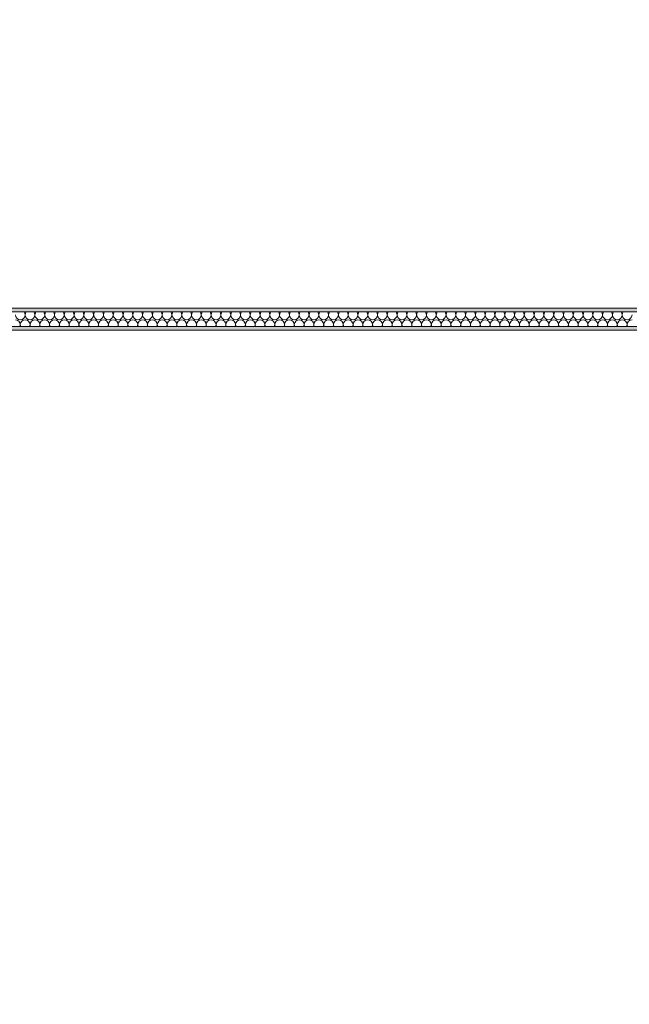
# Model space of a CAD drawing. Header units: metres. Extents: x -3.6 to 84.5, y -11 to 16.8.
# Tile 422 of 656: x 47.8 to 49.9, y -5.6 to -2.3. Entities that reach past the tile are written whole.
import ezdxf

# ---------------------------------------------------------------- set-up
doc = ezdxf.new("R2010")
doc.units = ezdxf.units.M
doc.header["$MEASUREMENT"] = 0
for name, color, linetype in [('152 - Bemaßung_ Beschriftung.Ausbau', 7, 'Continuous'), ('301 - Elemente.Linie', 7, 'Continuous'), ('302 - Elemente.Schraffur', 7, 'Continuous')]:
    doc.layers.add(name, color=color, linetype=linetype)
doc.styles.add('ERSTELLTER_STIL_2', font='txt')
doc.dimstyles.new('ERSTELLTER_STIL__3', dxfattribs={"dimtxt": 0.1, "dimasz": 0.0532, "dimexe": 0.18, "dimexo": 0.0625, "dimgap": 0, "dimtad": 1, "dimtih": 1, "dimtoh": 1, "dimzin": 0, "dimdsep": 46, "dimtxsty": 'ERSTELLTER_STIL_2', "dimblk": 'ARROWHEAD_2', "dimblk1": 'ARROWHEAD_2', "dimblk2": 'ARROWHEAD_2', "dimcen": 0.09, "dimse1": 1, "dimse2": 1, "dimclrd": 7, "dimclre": 7, "dimclrt": 7, "dimazin": 0, "dimtfac": 1, "dimtdec": 4, "dimtmove": 0, "dimatfit": 3, "dimfxl": 1, "dimtolj": 1, "dimtzin": 0, "dimarcsym": 0})
doc.dimstyles.new('ERSTELLTER_STIL__4', dxfattribs={"dimtxt": 0.1, "dimasz": 0.0532, "dimexe": 0.18, "dimexo": 0.0625, "dimgap": 0, "dimtad": 1, "dimtih": 1, "dimtoh": 1, "dimzin": 0, "dimdsep": 46, "dimtxsty": 'ERSTELLTER_STIL_2', "dimblk": 'ARROWHEAD_2', "dimblk1": 'ARROWHEAD_2', "dimblk2": 'ARROWHEAD_2', "dimcen": 0.09, "dimse1": 1, "dimse2": 1, "dimclrd": 7, "dimclre": 7, "dimclrt": 7, "dimazin": 0, "dimtfac": 1, "dimtdec": 4, "dimtmove": 2, "dimatfit": 3, "dimfxl": 1, "dimtolj": 1, "dimtzin": 0, "dimarcsym": 0})
pattern_1 = [(45, (0, 0), (-0.01767767, 0.01767767), [0, -0.025])]

# ---------------------------------------------------------------- blocks, each defined once
blk = doc.blocks.new('*X12')
at = {"layer": '302 - Elemente.Schraffur', "color": 7, "linetype": 'Continuous', "lineweight": 5}
for p, q in [((47.8, -3.2833), (47.7973, -3.2725)), ((47.8, -3.2833), (47.8027, -3.2725)), ((47.8333, -3.2833), (47.8306, -3.2725)), ((47.8333, -3.2833), (47.836, -3.2725)), ((47.8667, -3.2833), (47.864, -3.2725)), ((47.8667, -3.2833), (47.8694, -3.2725)), ((47.9, -3.2833), (47.8973, -3.2725)), ((47.9, -3.2833), (47.9027, -3.2725)), ((47.9333, -3.2833), (47.9306, -3.2725)), ((47.9333, -3.2833), (47.936, -3.2725)), ((47.9667, -3.2833), (47.964, -3.2725)), ((47.9667, -3.2833), (47.9694, -3.2725)), ((48, -3.2833), (47.9973, -3.2725)), ((48, -3.2833), (48.0027, -3.2725)), ((48.0333, -3.2833), (48.0306, -3.2725)), ((48.0333, -3.2833), (48.036, -3.2725)), ((48.0667, -3.2833), (48.064, -3.2725)), ((48.0667, -3.2833), (48.0694, -3.2725)), ((48.1, -3.2833), (48.0973, -3.2725)), ((48.1, -3.2833), (48.1027, -3.2725)), ((48.1333, -3.2833), (48.1306, -3.2725)), ((48.1333, -3.2833), (48.136, -3.2725)), ((48.1667, -3.2833), (48.164, -3.2725)), ((48.1667, -3.2833), (48.1694, -3.2725)), ((48.2, -3.2833), (48.1973, -3.2725)), ((48.2, -3.2833), (48.2027, -3.2725)), ((48.2333, -3.2833), (48.2306, -3.2725)), ((48.2333, -3.2833), (48.236, -3.2725)), ((48.2667, -3.2833), (48.264, -3.2725)), ((48.2667, -3.2833), (48.2694, -3.2725)), ((48.3, -3.2833), (48.2973, -3.2725)), ((48.3, -3.2833), (48.3027, -3.2725)), ((48.3333, -3.2833), (48.3306, -3.2725)), ((48.3333, -3.2833), (48.336, -3.2725)), ((48.3667, -3.2833), (48.364, -3.2725)), ((48.3667, -3.2833), (48.3694, -3.2725)), ((48.4, -3.2833), (48.3973, -3.2725)), ((48.4, -3.2833), (48.4027, -3.2725)), ((48.4333, -3.2833), (48.4306, -3.2725)), ((48.4333, -3.2833), (48.436, -3.2725)), ((48.4667, -3.2833), (48.464, -3.2725)), ((48.4667, -3.2833), (48.4694, -3.2725)), ((48.5, -3.2833), (48.4973, -3.2725)), ((48.5, -3.2833), (48.5027, -3.2725)), ((48.5333, -3.2833), (48.5306, -3.2725)), ((48.5333, -3.2833), (48.536, -3.2725)), ((48.5667, -3.2833), (48.564, -3.2725)), ((48.5667, -3.2833), (48.5694, -3.2725)), ((48.6, -3.2833), (48.5973, -3.2725)), ((48.6, -3.2833), (48.6027, -3.2725)), ((48.6333, -3.2833), (48.6306, -3.2725)), ((48.6333, -3.2833), (48.636, -3.2725)), ((48.6667, -3.2833), (48.664, -3.2725)), ((48.6667, -3.2833), (48.6694, -3.2725)), ((48.7, -3.2833), (48.6973, -3.2725)), ((48.7, -3.2833), (48.7027, -3.2725)), ((48.7333, -3.2833), (48.7306, -3.2725)), ((48.7333, -3.2833), (48.736, -3.2725)), ((48.7667, -3.2833), (48.764, -3.2725)), ((48.7667, -3.2833), (48.7694, -3.2725)), ((48.8, -3.2833), (48.7973, -3.2725)), ((48.8, -3.2833), (48.8027, -3.2725)), ((48.8333, -3.2833), (48.8306, -3.2725)), ((48.8333, -3.2833), (48.836, -3.2725)), ((48.8667, -3.2833), (48.864, -3.2725)), ((48.8667, -3.2833), (48.8694, -3.2725)), ((48.9, -3.2833), (48.8973, -3.2725)), ((48.9, -3.2833), (48.9027, -3.2725)), ((48.9333, -3.2833), (48.9306, -3.2725)), ((48.9333, -3.2833), (48.936, -3.2725)), ((48.9667, -3.2833), (48.964, -3.2725)), ((48.9667, -3.2833), (48.9694, -3.2725)), ((49, -3.2833), (48.9973, -3.2725)), ((49, -3.2833), (49.0027, -3.2725)), ((49.0333, -3.2833), (49.0306, -3.2725)), ((49.0333, -3.2833), (49.036, -3.2725)), ((49.0667, -3.2833), (49.064, -3.2725)), ((49.0667, -3.2833), (49.0694, -3.2725)), ((49.1, -3.2833), (49.0973, -3.2725)), ((49.1, -3.2833), (49.1027, -3.2725)), ((49.1333, -3.2833), (49.1306, -3.2725)), ((49.1333, -3.2833), (49.136, -3.2725)), ((49.1667, -3.2833), (49.164, -3.2725)), ((49.1667, -3.2833), (49.1694, -3.2725)), ((49.2, -3.2833), (49.1973, -3.2725)), ((49.2, -3.2833), (49.2027, -3.2725)), ((49.2333, -3.2833), (49.2306, -3.2725)), ((49.2333, -3.2833), (49.236, -3.2725)), ((49.2667, -3.2833), (49.264, -3.2725)), ((49.2667, -3.2833), (49.2694, -3.2725)), ((49.3, -3.2833), (49.2973, -3.2725)), ((49.3, -3.2833), (49.3027, -3.2725)), ((49.3333, -3.2833), (49.3306, -3.2725)), ((49.3333, -3.2833), (49.336, -3.2725)), ((49.3667, -3.2833), (49.364, -3.2725)), ((49.3667, -3.2833), (49.3694, -3.2725)), ((49.4, -3.2833), (49.3973, -3.2725)), ((49.4, -3.2833), (49.4027, -3.2725)), ((49.4333, -3.2833), (49.4306, -3.2725)), ((49.4333, -3.2833), (49.436, -3.2725)), ((49.4667, -3.2833), (49.464, -3.2725)), ((49.4667, -3.2833), (49.4694, -3.2725)), ((49.5, -3.2833), (49.4973, -3.2725)), ((49.5, -3.2833), (49.5027, -3.2725)), ((49.5333, -3.2833), (49.5306, -3.2725)), ((49.5333, -3.2833), (49.536, -3.2725)), ((49.5667, -3.2833), (49.564, -3.2725)), ((49.5667, -3.2833), (49.5694, -3.2725)), ((49.6, -3.2833), (49.5973, -3.2725)), ((49.6, -3.2833), (49.6027, -3.2725)), ((49.6333, -3.2833), (49.6306, -3.2725)), ((49.6333, -3.2833), (49.636, -3.2725)), ((49.6667, -3.2833), (49.664, -3.2725)), ((49.6667, -3.2833), (49.6694, -3.2725)), ((49.7, -3.2833), (49.6973, -3.2725)), ((49.7, -3.2833), (49.7027, -3.2725)), ((49.7333, -3.2833), (49.7306, -3.2725)), ((49.7333, -3.2833), (49.736, -3.2725)), ((49.7667, -3.2833), (49.764, -3.2725)), ((49.7667, -3.2833), (49.7694, -3.2725)), ((49.8, -3.2833), (49.7973, -3.2725)), ((49.8, -3.2833), (49.8027, -3.2725)), ((49.8333, -3.2833), (49.8306, -3.2725)), ((49.8333, -3.2833), (49.836, -3.2725)), ((47.7819, -3.3225), (47.7833, -3.3167)), ((47.7848, -3.3225), (47.7833, -3.3167)), ((47.8152, -3.3225), (47.8167, -3.3167)), ((47.8181, -3.3225), (47.8167, -3.3167)), ((47.8485, -3.3225), (47.85, -3.3167)), ((47.8515, -3.3225), (47.85, -3.3167)), ((47.8819, -3.3225), (47.8833, -3.3167)), ((47.8848, -3.3225), (47.8833, -3.3167)), ((47.9152, -3.3225), (47.9167, -3.3167)), ((47.9181, -3.3225), (47.9167, -3.3167)), ((47.9485, -3.3225), (47.95, -3.3167)), ((47.9515, -3.3225), (47.95, -3.3167)), ((47.9819, -3.3225), (47.9833, -3.3167)), ((47.9848, -3.3225), (47.9833, -3.3167)), ((48.0152, -3.3225), (48.0167, -3.3167)), ((48.0181, -3.3225), (48.0167, -3.3167)), ((48.0485, -3.3225), (48.05, -3.3167)), ((48.0515, -3.3225), (48.05, -3.3167)), ((48.0819, -3.3225), (48.0833, -3.3167)), ((48.0848, -3.3225), (48.0833, -3.3167)), ((48.1152, -3.3225), (48.1167, -3.3167)), ((48.1181, -3.3225), (48.1167, -3.3167)), ((48.1485, -3.3225), (48.15, -3.3167)), ((48.1515, -3.3225), (48.15, -3.3167)), ((48.1819, -3.3225), (48.1833, -3.3167)), ((48.1848, -3.3225), (48.1833, -3.3167)), ((48.2152, -3.3225), (48.2167, -3.3167)), ((48.2181, -3.3225), (48.2167, -3.3167)), ((48.2485, -3.3225), (48.25, -3.3167)), ((48.2515, -3.3225), (48.25, -3.3167)), ((48.2819, -3.3225), (48.2833, -3.3167)), ((48.2848, -3.3225), (48.2833, -3.3167)), ((48.3152, -3.3225), (48.3167, -3.3167)), ((48.3181, -3.3225), (48.3167, -3.3167)), ((48.3485, -3.3225), (48.35, -3.3167)), ((48.3515, -3.3225), (48.35, -3.3167)), ((48.3819, -3.3225), (48.3833, -3.3167)), ((48.3848, -3.3225), (48.3833, -3.3167)), ((48.4152, -3.3225), (48.4167, -3.3167)), ((48.4181, -3.3225), (48.4167, -3.3167)), ((48.4485, -3.3225), (48.45, -3.3167)), ((48.4515, -3.3225), (48.45, -3.3167)), ((48.4819, -3.3225), (48.4833, -3.3167)), ((48.4848, -3.3225), (48.4833, -3.3167)), ((48.5152, -3.3225), (48.5167, -3.3167)), ((48.5181, -3.3225), (48.5167, -3.3167)), ((48.5485, -3.3225), (48.55, -3.3167)), ((48.5515, -3.3225), (48.55, -3.3167)), ((48.5819, -3.3225), (48.5833, -3.3167)), ((48.5848, -3.3225), (48.5833, -3.3167)), ((48.6152, -3.3225), (48.6167, -3.3167)), ((48.6181, -3.3225), (48.6167, -3.3167)), ((48.6485, -3.3225), (48.65, -3.3167)), ((48.6515, -3.3225), (48.65, -3.3167)), ((48.6819, -3.3225), (48.6833, -3.3167)), ((48.6848, -3.3225), (48.6833, -3.3167)), ((48.7152, -3.3225), (48.7167, -3.3167)), ((48.7181, -3.3225), (48.7167, -3.3167)), ((48.7485, -3.3225), (48.75, -3.3167)), ((48.7515, -3.3225), (48.75, -3.3167)), ((48.7819, -3.3225), (48.7833, -3.3167)), ((48.7848, -3.3225), (48.7833, -3.3167)), ((48.8152, -3.3225), (48.8167, -3.3167)), ((48.8181, -3.3225), (48.8167, -3.3167)), ((48.8485, -3.3225), (48.85, -3.3167)), ((48.8515, -3.3225), (48.85, -3.3167)), ((48.8819, -3.3225), (48.8833, -3.3167)), ((48.8848, -3.3225), (48.8833, -3.3167)), ((48.9152, -3.3225), (48.9167, -3.3167)), ((48.9181, -3.3225), (48.9167, -3.3167)), ((48.9485, -3.3225), (48.95, -3.3167)), ((48.9515, -3.3225), (48.95, -3.3167)), ((48.9819, -3.3225), (48.9833, -3.3167)), ((48.9848, -3.3225), (48.9833, -3.3167)), ((49.0152, -3.3225), (49.0167, -3.3167)), ((49.0181, -3.3225), (49.0167, -3.3167)), ((49.0485, -3.3225), (49.05, -3.3167)), ((49.0515, -3.3225), (49.05, -3.3167)), ((49.0819, -3.3225), (49.0833, -3.3167)), ((49.0848, -3.3225), (49.0833, -3.3167)), ((49.1152, -3.3225), (49.1167, -3.3167)), ((49.1181, -3.3225), (49.1167, -3.3167)), ((49.1485, -3.3225), (49.15, -3.3167)), ((49.1515, -3.3225), (49.15, -3.3167)), ((49.1819, -3.3225), (49.1833, -3.3167)), ((49.1848, -3.3225), (49.1833, -3.3167)), ((49.2152, -3.3225), (49.2167, -3.3167)), ((49.2181, -3.3225), (49.2167, -3.3167)), ((49.2485, -3.3225), (49.25, -3.3167)), ((49.2515, -3.3225), (49.25, -3.3167)), ((49.2819, -3.3225), (49.2833, -3.3167)), ((49.2848, -3.3225), (49.2833, -3.3167)), ((49.3152, -3.3225), (49.3167, -3.3167)), ((49.3181, -3.3225), (49.3167, -3.3167)), ((49.3485, -3.3225), (49.35, -3.3167)), ((49.3515, -3.3225), (49.35, -3.3167)), ((49.3819, -3.3225), (49.3833, -3.3167)), ((49.3848, -3.3225), (49.3833, -3.3167)), ((49.4152, -3.3225), (49.4167, -3.3167)), ((49.4181, -3.3225), (49.4167, -3.3167)), ((49.4485, -3.3225), (49.45, -3.3167)), ((49.4515, -3.3225), (49.45, -3.3167)), ((49.4819, -3.3225), (49.4833, -3.3167)), ((49.4848, -3.3225), (49.4833, -3.3167)), ((49.5152, -3.3225), (49.5167, -3.3167)), ((49.5181, -3.3225), (49.5167, -3.3167)), ((49.5485, -3.3225), (49.55, -3.3167)), ((49.5515, -3.3225), (49.55, -3.3167)), ((49.5819, -3.3225), (49.5833, -3.3167)), ((49.5848, -3.3225), (49.5833, -3.3167)), ((49.6152, -3.3225), (49.6167, -3.3167)), ((49.6181, -3.3225), (49.6167, -3.3167)), ((49.6485, -3.3225), (49.65, -3.3167)), ((49.6515, -3.3225), (49.65, -3.3167)), ((49.6819, -3.3225), (49.6833, -3.3167)), ((49.6848, -3.3225), (49.6833, -3.3167)), ((49.7152, -3.3225), (49.7167, -3.3167)), ((49.7181, -3.3225), (49.7167, -3.3167)), ((49.7485, -3.3225), (49.75, -3.3167)), ((49.7515, -3.3225), (49.75, -3.3167)), ((49.7819, -3.3225), (49.7833, -3.3167)), ((49.7848, -3.3225), (49.7833, -3.3167)), ((49.8152, -3.3225), (49.8167, -3.3167)), ((49.8181, -3.3225), (49.8167, -3.3167)), ((49.8485, -3.3225), (49.85, -3.3167)), ((49.8515, -3.3225), (49.85, -3.3167))]:
    blk.add_line(p, q, dxfattribs=at)
for centre, start, end in [((47.7833, -3.2833), 180, 270), ((47.7833, -3.2833), 270, 0), ((47.8167, -3.2833), 180, 270), ((47.8167, -3.2833), 270, 0), ((47.85, -3.2833), 180, 270), ((47.85, -3.2833), 270, 0), ((47.8833, -3.2833), 180, 270), ((47.8833, -3.2833), 270, 0), ((47.9167, -3.2833), 180, 270), ((47.9167, -3.2833), 270, 0), ((47.95, -3.2833), 180, 270), ((47.95, -3.2833), 270, 0), ((47.9833, -3.2833), 180, 270), ((47.9833, -3.2833), 270, 0), ((48.0167, -3.2833), 180, 270), ((48.0167, -3.2833), 270, 0), ((48.05, -3.2833), 180, 270), ((48.05, -3.2833), 270, 0), ((48.0833, -3.2833), 180, 270), ((48.0833, -3.2833), 270, 0), ((48.1167, -3.2833), 180, 270), ((48.1167, -3.2833), 270, 0), ((48.15, -3.2833), 180, 270), ((48.15, -3.2833), 270, 0), ((48.1833, -3.2833), 180, 270), ((48.1833, -3.2833), 270, 0), ((48.2167, -3.2833), 180, 270), ((48.2167, -3.2833), 270, 0), ((48.25, -3.2833), 180, 270), ((48.25, -3.2833), 270, 0), ((48.2833, -3.2833), 180, 270), ((48.2833, -3.2833), 270, 0), ((48.3167, -3.2833), 180, 270), ((48.3167, -3.2833), 270, 0), ((48.35, -3.2833), 180, 270), ((48.35, -3.2833), 270, 0), ((48.3833, -3.2833), 180, 270), ((48.3833, -3.2833), 270, 0), ((48.4167, -3.2833), 180, 270), ((48.4167, -3.2833), 270, 0), ((48.45, -3.2833), 180, 270), ((48.45, -3.2833), 270, 0), ((48.4833, -3.2833), 180, 270), ((48.4833, -3.2833), 270, 0), ((48.5167, -3.2833), 180, 270), ((48.5167, -3.2833), 270, 0), ((48.55, -3.2833), 180, 270), ((48.55, -3.2833), 270, 0), ((48.5833, -3.2833), 180, 270), ((48.5833, -3.2833), 270, 0), ((48.6167, -3.2833), 180, 270), ((48.6167, -3.2833), 270, 0), ((48.65, -3.2833), 180, 270), ((48.65, -3.2833), 270, 0), ((48.6833, -3.2833), 180, 270), ((48.6833, -3.2833), 270, 0), ((48.7167, -3.2833), 180, 270), ((48.7167, -3.2833), 270, 0), ((48.75, -3.2833), 180, 270), ((48.75, -3.2833), 270, 0), ((48.7833, -3.2833), 180, 270), ((48.7833, -3.2833), 270, 0), ((48.8167, -3.2833), 180, 270), ((48.8167, -3.2833), 270, 0), ((48.85, -3.2833), 180, 270), ((48.85, -3.2833), 270, 0), ((48.8833, -3.2833), 180, 270), ((48.8833, -3.2833), 270, 0), ((48.9167, -3.2833), 180, 270), ((48.9167, -3.2833), 270, 0), ((48.95, -3.2833), 180, 270), ((48.95, -3.2833), 270, 0), ((48.9833, -3.2833), 180, 270), ((48.9833, -3.2833), 270, 0), ((49.0167, -3.2833), 180, 270), ((49.0167, -3.2833), 270, 0), ((49.05, -3.2833), 180, 270), ((49.05, -3.2833), 270, 0), ((49.0833, -3.2833), 180, 270), ((49.0833, -3.2833), 270, 0), ((49.1167, -3.2833), 180, 270), ((49.1167, -3.2833), 270, 0), ((49.15, -3.2833), 180, 270), ((49.15, -3.2833), 270, 0), ((49.1833, -3.2833), 180, 270), ((49.1833, -3.2833), 270, 0), ((49.2167, -3.2833), 180, 270), ((49.2167, -3.2833), 270, 0), ((49.25, -3.2833), 180, 270), ((49.25, -3.2833), 270, 0), ((49.2833, -3.2833), 180, 270), ((49.2833, -3.2833), 270, 0), ((49.3167, -3.2833), 180, 270), ((49.3167, -3.2833), 270, 0), ((49.35, -3.2833), 180, 270), ((49.35, -3.2833), 270, 0), ((49.3833, -3.2833), 180, 270), ((49.3833, -3.2833), 270, 0), ((49.4167, -3.2833), 180, 270), ((49.4167, -3.2833), 270, 0), ((49.45, -3.2833), 180, 270), ((49.45, -3.2833), 270, 0), ((49.4833, -3.2833), 180, 270), ((49.4833, -3.2833), 270, 0), ((49.5167, -3.2833), 180, 270), ((49.5167, -3.2833), 270, 0), ((49.55, -3.2833), 180, 270), ((49.55, -3.2833), 270, 0), ((49.5833, -3.2833), 180, 270), ((49.5833, -3.2833), 270, 0), ((49.6167, -3.2833), 180, 270), ((49.6167, -3.2833), 270, 0), ((49.65, -3.2833), 180, 270), ((49.65, -3.2833), 270, 0), ((49.6833, -3.2833), 180, 270), ((49.6833, -3.2833), 270, 0), ((49.7167, -3.2833), 180, 270), ((49.7167, -3.2833), 270, 0), ((49.75, -3.2833), 180, 270), ((49.75, -3.2833), 270, 0), ((49.7833, -3.2833), 180, 270), ((49.7833, -3.2833), 270, 0), ((49.8167, -3.2833), 180, 270), ((49.8167, -3.2833), 270, 0), ((49.85, -3.2833), 180, 270), ((49.85, -3.2833), 270, 0), ((47.7667, -3.3167), 0, 90), ((47.8, -3.3167), 90, 180), ((47.8, -3.3167), 0, 90), ((47.8333, -3.3167), 90, 180), ((47.8333, -3.3167), 0, 90), ((47.8667, -3.3167), 90, 180), ((47.8667, -3.3167), 0, 90), ((47.9, -3.3167), 90, 180), ((47.9, -3.3167), 0, 90), ((47.9333, -3.3167), 90, 180), ((47.9333, -3.3167), 0, 90), ((47.9667, -3.3167), 90, 180), ((47.9667, -3.3167), 0, 90), ((48, -3.3167), 90, 180), ((48, -3.3167), 0, 90), ((48.0333, -3.3167), 90, 180), ((48.0333, -3.3167), 0, 90), ((48.0667, -3.3167), 90, 180), ((48.0667, -3.3167), 0, 90), ((48.1, -3.3167), 90, 180), ((48.1, -3.3167), 0, 90), ((48.1333, -3.3167), 90, 180), ((48.1333, -3.3167), 0, 90), ((48.1667, -3.3167), 90, 180), ((48.1667, -3.3167), 0, 90), ((48.2, -3.3167), 90, 180), ((48.2, -3.3167), 0, 90), ((48.2333, -3.3167), 90, 180), ((48.2333, -3.3167), 0, 90), ((48.2667, -3.3167), 90, 180), ((48.2667, -3.3167), 0, 90), ((48.3, -3.3167), 90, 180), ((48.3, -3.3167), 0, 90), ((48.3333, -3.3167), 90, 180), ((48.3333, -3.3167), 0, 90), ((48.3667, -3.3167), 90, 180), ((48.3667, -3.3167), 0, 90), ((48.4, -3.3167), 90, 180), ((48.4, -3.3167), 0, 90), ((48.4333, -3.3167), 90, 180), ((48.4333, -3.3167), 0, 90), ((48.4667, -3.3167), 90, 180), ((48.4667, -3.3167), 0, 90), ((48.5, -3.3167), 90, 180), ((48.5, -3.3167), 0, 90), ((48.5333, -3.3167), 90, 180), ((48.5333, -3.3167), 0, 90), ((48.5667, -3.3167), 90, 180), ((48.5667, -3.3167), 0, 90), ((48.6, -3.3167), 90, 180), ((48.6, -3.3167), 0, 90), ((48.6333, -3.3167), 90, 180), ((48.6333, -3.3167), 0, 90), ((48.6667, -3.3167), 90, 180), ((48.6667, -3.3167), 0, 90), ((48.7, -3.3167), 90, 180), ((48.7, -3.3167), 0, 90), ((48.7333, -3.3167), 90, 180), ((48.7333, -3.3167), 0, 90), ((48.7667, -3.3167), 90, 180), ((48.7667, -3.3167), 0, 90), ((48.8, -3.3167), 90, 180), ((48.8, -3.3167), 0, 90), ((48.8333, -3.3167), 90, 180), ((48.8333, -3.3167), 0, 90), ((48.8667, -3.3167), 90, 180), ((48.8667, -3.3167), 0, 90), ((48.9, -3.3167), 90, 180), ((48.9, -3.3167), 0, 90), ((48.9333, -3.3167), 90, 180), ((48.9333, -3.3167), 0, 90), ((48.9667, -3.3167), 90, 180), ((48.9667, -3.3167), 0, 90), ((49, -3.3167), 90, 180), ((49, -3.3167), 0, 90), ((49.0333, -3.3167), 90, 180), ((49.0333, -3.3167), 0, 90), ((49.0667, -3.3167), 90, 180), ((49.0667, -3.3167), 0, 90), ((49.1, -3.3167), 90, 180), ((49.1, -3.3167), 0, 90), ((49.1333, -3.3167), 90, 180), ((49.1333, -3.3167), 0, 90), ((49.1667, -3.3167), 90, 180), ((49.1667, -3.3167), 0, 90), ((49.2, -3.3167), 90, 180), ((49.2, -3.3167), 0, 90), ((49.2333, -3.3167), 90, 180), ((49.2333, -3.3167), 0, 90), ((49.2667, -3.3167), 90, 180), ((49.2667, -3.3167), 0, 90), ((49.3, -3.3167), 90, 180), ((49.3, -3.3167), 0, 90), ((49.3333, -3.3167), 90, 180), ((49.3333, -3.3167), 0, 90), ((49.3667, -3.3167), 90, 180), ((49.3667, -3.3167), 0, 90), ((49.4, -3.3167), 90, 180), ((49.4, -3.3167), 0, 90), ((49.4333, -3.3167), 90, 180), ((49.4333, -3.3167), 0, 90), ((49.4667, -3.3167), 90, 180), ((49.4667, -3.3167), 0, 90), ((49.5, -3.3167), 90, 180), ((49.5, -3.3167), 0, 90), ((49.5333, -3.3167), 90, 180), ((49.5333, -3.3167), 0, 90), ((49.5667, -3.3167), 90, 180), ((49.5667, -3.3167), 0, 90), ((49.6, -3.3167), 90, 180), ((49.6, -3.3167), 0, 90), ((49.6333, -3.3167), 90, 180), ((49.6333, -3.3167), 0, 90), ((49.6667, -3.3167), 90, 180), ((49.6667, -3.3167), 0, 90), ((49.7, -3.3167), 90, 180), ((49.7, -3.3167), 0, 90), ((49.7333, -3.3167), 90, 180), ((49.7333, -3.3167), 0, 90), ((49.7667, -3.3167), 90, 180), ((49.7667, -3.3167), 0, 90), ((49.8, -3.3167), 90, 180), ((49.8, -3.3167), 0, 90), ((49.8333, -3.3167), 90, 180), ((49.8333, -3.3167), 0, 90), ((49.8667, -3.3167), 90, 180)]:
    blk.add_arc(centre, 0.0167, start, end, dxfattribs=at)
blk = doc.blocks.new('*D297')
at = {"layer": '152 - Bemaßung_ Beschriftung.Ausbau', "color": 7, "linetype": 'Continuous', "lineweight": 5}
for p, q in [((47.4602, -9.05), (47.4198, -9.12)), ((47.44, -9.1375), (47.44, -9.0325)), ((62.0552, -9.05), (62.0148, -9.12)), ((47.29, -9.085), (47.44, -9.085)), ((47.44, -9.085), (62.035, -9.085))]:
    blk.add_line(p, q, dxfattribs=at)
at = {"layer": '152 - Bemaßung_ Beschriftung.Ausbau', "color": 7, "lineweight": 5, "insert": (54.5415, -9.0844), "char_height": 0.1, "attachment_point": 7, "style": 'ERSTELLTER_STIL_2'}
blk.add_mtext('\\A1;{\\pql;\\fArial|b0|i0|c0|p38;14,59\\fArial|b0|i0|c0|p38;\\A1{\\H.66x;\\S5^  ;}}', dxfattribs=at)
blk = doc.blocks.new('ARROWHEAD_2')
at = {"color": 0, "linetype": 'Continuous', "lineweight": 0}
for p, q in [((-0.378, -0.655), (0.378, 0.655)), ((0, 0), (-1, 0))]:
    blk.add_line(p, q, dxfattribs=at)
blk = doc.blocks.new('*D298')
at = {"layer": '152 - Bemaßung_ Beschriftung.Ausbau', "color": 7, "linetype": 'Continuous', "lineweight": 5}
for p, q in [((62.0552, -9.05), (62.0148, -9.12)), ((62.035, -9.1375), (62.035, -9.0325)), ((62.2952, -9.05), (62.2548, -9.12)), ((47.44, -9.085), (62.035, -9.085)), ((62.035, -9.085), (62.275, -9.085))]:
    blk.add_line(p, q, dxfattribs=at)
at = {"layer": '152 - Bemaßung_ Beschriftung.Ausbau', "color": 7, "lineweight": 5, "insert": (62.0791, -9.065), "char_height": 0.1, "attachment_point": 7, "style": 'ERSTELLTER_STIL_2'}
blk.add_mtext('\\A1;{\\pql;\\fArial|b0|i0|c0|p38;24}', dxfattribs=at)
blk = doc.blocks.new('*D483')
at = {"layer": '152 - Bemaßung_ Beschriftung.Ausbau', "color": 7, "linetype": 'Continuous', "lineweight": 5}
for p, q in [((44.13, -10.1375), (44.13, -10.0325)), ((44.1502, -10.05), (44.1098, -10.12)), ((52.1302, -10.05), (52.0898, -10.12)), ((43.89, -10.085), (44.13, -10.085)), ((44.13, -10.085), (52.11, -10.085))]:
    blk.add_line(p, q, dxfattribs=at)
at = {"layer": '152 - Bemaßung_ Beschriftung.Ausbau', "color": 7, "lineweight": 5, "char_height": 0.1, "attachment_point": 7, "style": 'ERSTELLTER_STIL_2'}
for s, insert in [('\\A1;{\\pql;\\fArial|b0|i0|c0|p38;7,98}', (47.987, -10.065)), ('\\A1;{\\pql;\\fArial|b0|i0|c0|p38;14}', (52.1028, -10.0755))]:
    blk.add_mtext(s, dxfattribs=dict(at, insert=insert))
blk = doc.blocks.new('*D484')
at = {"layer": '152 - Bemaßung_ Beschriftung.Ausbau', "color": 7, "linetype": 'Continuous', "lineweight": 5}
for p, q in [((52.11, -10.1375), (52.11, -10.0325)), ((52.1302, -10.05), (52.0898, -10.12)), ((52.2702, -10.05), (52.2298, -10.12)), ((44.13, -10.085), (52.11, -10.085)), ((52.11, -10.085), (52.25, -10.085))]:
    blk.add_line(p, q, dxfattribs=at)
blk = doc.blocks.new('*D520')
at = {"layer": '152 - Bemaßung_ Beschriftung.Ausbau', "color": 7, "linetype": 'Continuous', "lineweight": 5}
for p, q in [((47.5002, -9.55), (47.4598, -9.62)), ((47.48, -9.6375), (47.48, -9.5325)), ((50.8002, -9.55), (50.7598, -9.62)), ((47.18, -9.585), (47.48, -9.585)), ((47.48, -9.585), (50.78, -9.585))]:
    blk.add_line(p, q, dxfattribs=at)
at = {"layer": '152 - Bemaßung_ Beschriftung.Ausbau', "color": 7, "lineweight": 5, "insert": (48.997, -9.565), "char_height": 0.1, "attachment_point": 7, "style": 'ERSTELLTER_STIL_2'}
blk.add_mtext('\\A1;{\\pql;\\fArial|b0|i0|c0|p38;3,30}', dxfattribs=at)
blk = doc.blocks.new('*D521')
at = {"layer": '152 - Bemaßung_ Beschriftung.Ausbau', "color": 7, "linetype": 'Continuous', "lineweight": 5}
for p, q in [((50.8002, -9.55), (50.7598, -9.62)), ((50.78, -9.6375), (50.78, -9.5325)), ((51.1002, -9.55), (51.0598, -9.62)), ((47.48, -9.585), (50.78, -9.585)), ((50.78, -9.585), (51.08, -9.585))]:
    blk.add_line(p, q, dxfattribs=at)
at = {"layer": '152 - Bemaßung_ Beschriftung.Ausbau', "color": 7, "lineweight": 5, "insert": (50.8541, -9.565), "char_height": 0.1, "attachment_point": 7, "style": 'ERSTELLTER_STIL_2'}
blk.add_mtext('\\A1;{\\pql;\\fArial|b0|i0|c0|p38;30}', dxfattribs=at)
blk = doc.blocks.new('*D644')
at = {"layer": '152 - Bemaßung_ Beschriftung.Ausbau', "color": 7, "linetype": 'Continuous', "lineweight": 5}
for p, q in [((-0.165, -10.6375), (-0.165, -10.5325)), ((62.425, -10.6375), (62.425, -10.5325)), ((-0.1448, -10.55), (-0.1852, -10.62)), ((62.4048, -10.62), (62.4452, -10.55)), ((-0.1992, -10.585), (-0.165, -10.585)), ((-0.165, -10.585), (62.425, -10.585)), ((62.425, -10.585), (62.4593, -10.585))]:
    blk.add_line(p, q, dxfattribs=at)
at = {"layer": '152 - Bemaßung_ Beschriftung.Ausbau', "color": 7, "lineweight": 5, "insert": (30.959, -10.565), "char_height": 0.1, "attachment_point": 7, "style": 'ERSTELLTER_STIL_2'}
blk.add_mtext('\\A1;{\\pql;\\fArial|b0|i0|c0|p38;62,59}', dxfattribs=at)

msp = doc.modelspace()

# ---------------------------------------------------------------- hatches: boundary and pattern name
at = {"layer": '302 - Elemente.Schraffur', "linetype": 'Continuous', "lineweight": 5}
h = msp.add_hatch(dxfattribs=at)
h.set_pattern_fill('Gips_0001', style=0, pattern_type=2)
h.set_pattern_definition(pattern_1)
h.paths.add_polyline_path([(45.1625, -3.26), (45.1625, -3.2725), (50.4, -3.2725), (50.4, -3.26)])
h = msp.add_hatch(dxfattribs=at)
h.set_pattern_fill('Gips_0001', style=0, pattern_type=2)
h.set_pattern_definition(pattern_1)
h.paths.add_polyline_path([(50.4, -3.3225), (45.225, -3.3225), (45.225, -3.335), (50.4, -3.335)])

# ---------------------------------------------------------------- linework, layer by layer
at = {"layer": '301 - Elemente.Linie', "color": 7, "linetype": 'Continuous', "lineweight": 13}
for p, q in [((50.4, -3.2725), (45.2125, -3.2725)), ((50.4, -3.3225), (45.225, -3.3225))]:
    msp.add_line(p, q, dxfattribs=at)
for points in [[(50.4, -3.26), (46.495, -3.26)], [(45.225, -3.335), (50.4, -3.335)]]:
    msp.add_lwpolyline(points, dxfattribs=at)

# ---------------------------------------------------------------- block references
at = {"layer": '302 - Elemente.Schraffur', "color": 7, "linetype": 'Continuous', "lineweight": 5}
msp.add_blockref('*X12', (0, 0), dxfattribs=at)

# ---------------------------------------------------------------- dimensions: what is measured, and where the dimension line sits
at = {"layer": '152 - Bemaßung_ Beschriftung.Ausbau', "color": 7, "linetype": 'Continuous', "lineweight": 5}
for base, p1, p2, dimstyle, picture, middle in [((62.03503, -9.085), (47.43999, 2.93566), (62.03503, 5.5375), 'ERSTELLTER_STIL__3', '*D297', (54.84455, -9.015)), ((62.275, -9.085), (62.035, 5.5375), (62.275, 5.5375), 'ERSTELLTER_STIL__3', '*D298', (62.1554, -9.015)), ((62.425, -10.585), (-0.165, -0.145), (62.425, 5.1), 'ERSTELLTER_STIL__3', '*D644', (31.127, -10.515)), ((50.78, -9.585), (47.48, 0.7), (50.78, 0.7), 'ERSTELLTER_STIL__3', '*D520', (49.1268, -9.515)), ((51.08, -9.585), (50.78, 0.7), (51.08, 0.7), 'ERSTELLTER_STIL__3', '*D521', (50.9303, -9.515)), ((52.11, -10.085), (44.13, -8.085), (52.11, -3.26), 'ERSTELLTER_STIL__3', '*D483', (48.1169, -10.015)), ((52.25, -10.085), (52.11, -3.26), (52.25, -3.26), 'ERSTELLTER_STIL__4', '*D484', (52.179, -10.0255))]:
    dim = msp.add_linear_dim(base=base, p1=p1, p2=p2, dimstyle=dimstyle, dxfattribs=at)
    dim.commit()
    dim.dimension.update_dxf_attribs({"geometry": picture, "text_midpoint": middle, "dimtype": 160})

doc.saveas('drawing.dxf')
